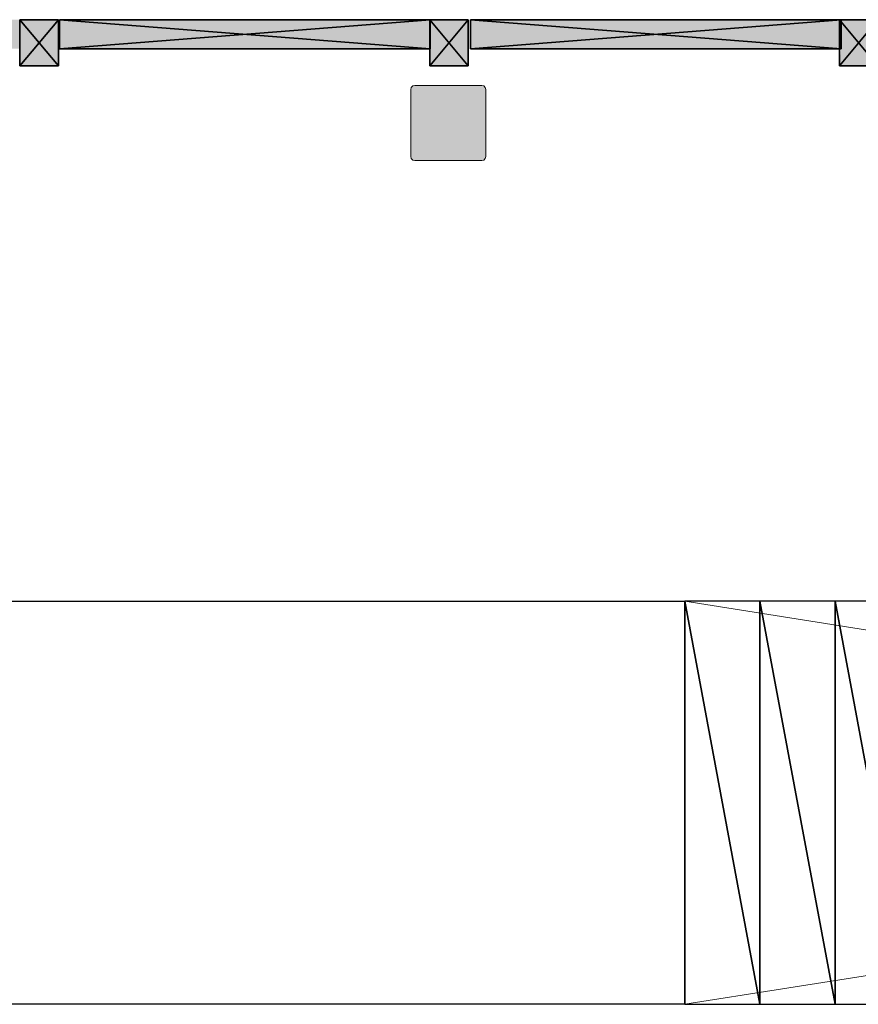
# Model space of a CAD drawing. Header units: inches. Extents: x 15 to 546804, y -66 to 267312.
# Tile 447 of 478: x 455011 to 457465, y 131466 to 134348. Entities that reach past the tile are written whole.
import ezdxf

# ---------------------------------------------------------------- set-up
doc = ezdxf.new("R2010")
doc.units = ezdxf.units.IN
doc.header["$MEASUREMENT"] = 0

msp = doc.modelspace()

# ---------------------------------------------------------------- hatches: boundary and pattern name
at = {"lineweight": 20}
h = msp.add_hatch(color=7, dxfattribs=at)
h.dxf.hatch_style = 1
h.paths.add_polyline_path([(453925.1, 134348.2), (453812.3, 134348.2), (453812.3, 134263.2), (453812.3, 134213.2), (453925.1, 134213.2)])
h.paths.add_polyline_path([(455009.9, 134348.2), (453925.1, 134348.2), (453925.1, 134263.2), (455009.9, 134263.2)])
h.paths.add_polyline_path([(455124.3, 134348.2), (455011.5, 134348.2), (455011.5, 134213.2), (455124.3, 134213.2)])
h.paths.add_polyline_path([(456210.7, 134348.2), (455127.5, 134348.2), (455127.5, 134263.2), (456210.7, 134263.2)])
h.paths.add_polyline_path([(456323.5, 134348.2), (456212.3, 134348.2), (456212.3, 134263.2), (456210.7, 134213.2), (456323.5, 134213.2)])
h.paths.add_polyline_path([(457409.9, 134348.2), (456329.8, 134348.2), (456329.8, 134263.2), (457409.9, 134263.2)])
h.paths.add_polyline_path([(457522.7, 134348.2), (457414.7, 134348.2), (457414.7, 134263.2), (457409.9, 134213.2), (457522.7, 134213.2)])
h = msp.add_hatch(color=7, dxfattribs=at)
h.dxf.hatch_style = 1
h.paths.add_polyline_path([(456375.1, 134143.7), (456373.5, 134149.7), (456369.1, 134154.1), (456363.1, 134155.7), (456167.1, 134155.7), (456161.1, 134154.1), (456156.7, 134149.7), (456155.1, 134143.7), (456155.1, 133947.7), (456156.7, 133941.7), (456161.1, 133937.3), (456167.1, 133935.7), (456363.1, 133935.7), (456369.1, 133937.3), (456373.5, 133941.7), (456375.1, 133947.7)])

# ---------------------------------------------------------------- linework, layer by layer
at = {"color": 7}
for p, q in [((455011.5, 134348.2, 3500), (455124.3, 134348.2, 3500)), ((455011.5, 134213.2, 3500), (455011.5, 134348.2, 3500)), ((455011.5, 134348.2, 300), (455011.5, 134348.2, 3500)), ((455011.5, 134213.2, 300), (455011.5, 134348.2, 300)), ((455011.5, 134348.2, 300), (455124.3, 134348.2, 300)), ((455124.3, 134348.2, 3500), (455124.3, 134213.2, 3500)), ((455124.3, 134348.2, 300), (455124.3, 134213.2, 300)), ((455124.3, 134348.2, 300), (455124.3, 134348.2, 3500)), ((455127.5, 134263.2, 2930), (455127.5, 134348.2, 2930)), ((455127.5, 134348.2, 2930), (456212.3, 134348.2, 2930)), ((455127.5, 134263.2, 3000), (455127.5, 134348.2, 3000)), ((455127.5, 134348.2, 3000), (456212.3, 134348.2, 3000)), ((455127.5, 134348.2, 3000), (455127.5, 134348.2, 2930)), ((455127.5, 134263.2, 2680), (455127.5, 134348.2, 2680)), ((455127.5, 134348.2, 2680), (456212.3, 134348.2, 2680)), ((455127.5, 134263.2, 2700), (455127.5, 134348.2, 2700)), ((455127.5, 134348.2, 2700), (456212.3, 134348.2, 2700)), ((455127.5, 134348.2, 2700), (455127.5, 134348.2, 2680)), ((455127.5, 134348.2, 2680), (456212.3, 134348.2, 2680)), ((455127.5, 134263.2, 2680), (455127.5, 134348.2, 2680)), ((455127.5, 134348.2, 300), (455127.5, 134348.2, 2680)), ((455127.5, 134263.2, 300), (455127.5, 134348.2, 300)), ((455127.5, 134348.2, 300), (456212.3, 134348.2, 300)), ((456210.7, 134348.2, 3500), (456323.5, 134348.2, 3500)), ((456210.7, 134213.2, 3500), (456210.7, 134348.2, 3500)), ((456210.7, 134348.2, 300), (456210.7, 134348.2, 3500)), ((456210.7, 134213.2, 300), (456210.7, 134348.2, 300)), ((456210.7, 134348.2, 300), (456323.5, 134348.2, 300)), ((456212.3, 134348.2, 2930), (456212.3, 134263.2, 2930)), ((456212.3, 134348.2, 3000), (456212.3, 134263.2, 3000)), ((456212.3, 134348.2, 3000), (456212.3, 134348.2, 2930)), ((456212.3, 134348.2, 2680), (456212.3, 134263.2, 2680)), ((456212.3, 134348.2, 2700), (456212.3, 134263.2, 2700)), ((456212.3, 134348.2, 2700), (456212.3, 134348.2, 2680)), ((456212.3, 134348.2, 2680), (456212.3, 134263.2, 2680)), ((456212.3, 134348.2, 300), (456212.3, 134348.2, 2680)), ((456212.3, 134348.2, 300), (456212.3, 134263.2, 300)), ((456323.5, 134348.2, 3500), (456323.5, 134213.2, 3500)), ((456323.5, 134348.2, 300), (456323.5, 134213.2, 300)), ((456323.5, 134348.2, 300), (456323.5, 134348.2, 3500)), ((456329.8, 134263.2, 2930), (456329.8, 134348.2, 2930)), ((456329.8, 134348.2, 2930), (457414.7, 134348.2, 2930)), ((456329.8, 134263.2, 3000), (456329.8, 134348.2, 3000)), ((456329.8, 134348.2, 3000), (457414.7, 134348.2, 3000)), ((456329.8, 134348.2, 3000), (456329.8, 134348.2, 2930)), ((456329.8, 134263.2, 2680), (456329.8, 134348.2, 2680)), ((456329.8, 134348.2, 2680), (457414.7, 134348.2, 2680)), ((456329.8, 134263.2, 2700), (456329.8, 134348.2, 2700)), ((456329.8, 134348.2, 2700), (457414.7, 134348.2, 2700)), ((456329.8, 134348.2, 2700), (456329.8, 134348.2, 2680)), ((456329.8, 134348.2, 2680), (457414.7, 134348.2, 2680)), ((456329.8, 134263.2, 2680), (456329.8, 134348.2, 2680)), ((456329.8, 134348.2, 300), (456329.8, 134348.2, 2680)), ((456329.8, 134263.2, 300), (456329.8, 134348.2, 300)), ((456329.8, 134348.2, 300), (457414.7, 134348.2, 300)), ((457409.9, 134348.2, 3500), (457522.7, 134348.2, 3500)), ((457409.9, 134213.2, 3500), (457409.9, 134348.2, 3500)), ((457409.9, 134348.2, 300), (457409.9, 134348.2, 3500)), ((457409.9, 134213.2, 300), (457409.9, 134348.2, 300)), ((457409.9, 134348.2, 300), (457522.7, 134348.2, 300)), ((457414.7, 134348.2, 2930), (457414.7, 134263.2, 2930)), ((457414.7, 134348.2, 3000), (457414.7, 134263.2, 3000)), ((457414.7, 134348.2, 3000), (457414.7, 134348.2, 2930)), ((457414.7, 134348.2, 2680), (457414.7, 134263.2, 2680)), ((457414.7, 134348.2, 2700), (457414.7, 134263.2, 2700)), ((457414.7, 134348.2, 2700), (457414.7, 134348.2, 2680)), ((457414.7, 134348.2, 2680), (457414.7, 134263.2, 2680)), ((457414.7, 134348.2, 300), (457414.7, 134348.2, 2680)), ((457414.7, 134348.2, 300), (457414.7, 134263.2, 300)), ((456212.3, 134263.2, 2930), (455127.5, 134263.2, 2930)), ((456212.3, 134263.2, 3000), (455127.5, 134263.2, 3000)), ((455127.5, 134263.2, 3000), (455127.5, 134263.2, 2930)), ((456212.3, 134263.2, 2680), (455127.5, 134263.2, 2680)), ((456212.3, 134263.2, 2700), (455127.5, 134263.2, 2700)), ((455127.5, 134263.2, 2700), (455127.5, 134263.2, 2680)), ((456212.3, 134263.2, 2680), (455127.5, 134263.2, 2680)), ((455127.5, 134263.2, 300), (455127.5, 134263.2, 2680)), ((456212.3, 134263.2, 300), (455127.5, 134263.2, 300)), ((456212.3, 134263.2, 3000), (456212.3, 134263.2, 2930)), ((456212.3, 134263.2, 2700), (456212.3, 134263.2, 2680)), ((456212.3, 134263.2, 300), (456212.3, 134263.2, 2680)), ((457414.7, 134263.2, 2930), (456329.8, 134263.2, 2930)), ((457414.7, 134263.2, 3000), (456329.8, 134263.2, 3000)), ((456329.8, 134263.2, 3000), (456329.8, 134263.2, 2930)), ((457414.7, 134263.2, 2680), (456329.8, 134263.2, 2680)), ((457414.7, 134263.2, 2700), (456329.8, 134263.2, 2700)), ((456329.8, 134263.2, 2700), (456329.8, 134263.2, 2680)), ((457414.7, 134263.2, 2680), (456329.8, 134263.2, 2680)), ((456329.8, 134263.2, 300), (456329.8, 134263.2, 2680)), ((457414.7, 134263.2, 300), (456329.8, 134263.2, 300)), ((457414.7, 134263.2, 3000), (457414.7, 134263.2, 2930)), ((457414.7, 134263.2, 2700), (457414.7, 134263.2, 2680)), ((457414.7, 134263.2, 300), (457414.7, 134263.2, 2680)), ((455124.3, 134213.2, 3500), (455011.5, 134213.2, 3500)), ((455011.5, 134213.2, 300), (455011.5, 134213.2, 3500)), ((455124.3, 134213.2, 300), (455011.5, 134213.2, 300)), ((455124.3, 134213.2, 300), (455124.3, 134213.2, 3500)), ((456323.5, 134213.2, 3500), (456210.7, 134213.2, 3500)), ((456210.7, 134213.2, 300), (456210.7, 134213.2, 3500)), ((456323.5, 134213.2, 300), (456210.7, 134213.2, 300)), ((456323.5, 134213.2, 300), (456323.5, 134213.2, 3500)), ((457522.7, 134213.2, 3500), (457409.9, 134213.2, 3500)), ((457409.9, 134213.2, 300), (457409.9, 134213.2, 3500)), ((457522.7, 134213.2, 300), (457409.9, 134213.2, 300)), ((456957.1, 132645.7, 300), (456957.1, 131465.7, 300)), ((457177.1, 132645.7, 300), (456957.1, 132645.7, 300)), ((457177.1, 132645.7, 300), (457177.1, 131465.7, 300)), ((457397.1, 132645.7, 300), (457177.1, 132645.7, 300)), ((457397.1, 132645.7, 300), (457397.1, 131465.7, 300)), ((457617.1, 132645.7, 300), (457397.1, 132645.7, 300)), ((456957.1, 131465.7, 300), (457177.1, 131465.7, 300)), ((457177.1, 131465.7, 300), (457397.1, 131465.7, 300)), ((457397.1, 131465.7, 300), (457617.1, 131465.7, 300))]:
    msp.add_line(p, q, dxfattribs=at)
at = {"color": 7, "lineweight": 20}
for p, q in [((456156.7, 134149.7, 300), (456161.1, 134154.1, 300)), ((456156.7, 134149.7, 7300), (456161.1, 134154.1, 7300)), ((456161.1, 134154.1, 300), (456167.1, 134155.7, 300)), ((456161.1, 134154.1, 7300), (456167.1, 134155.7, 7300)), ((456161.1, 134154.1, 300), (456161.1, 134154.1, 7300)), ((456167.1, 134155.7, 300), (456363.1, 134155.7, 300)), ((456167.1, 134155.7, 7300), (456363.1, 134155.7, 7300)), ((456167.1, 134155.7, 300), (456167.1, 134155.7, 7300)), ((456363.1, 134155.7, 300), (456369.1, 134154.1, 300)), ((456363.1, 134155.7, 7300), (456369.1, 134154.1, 7300)), ((456363.1, 134155.7, 300), (456363.1, 134155.7, 7300)), ((456369.1, 134154.1, 300), (456373.5, 134149.7, 300)), ((456369.1, 134154.1, 7300), (456373.5, 134149.7, 7300)), ((456369.1, 134154.1, 300), (456369.1, 134154.1, 7300)), ((456155.1, 134143.7, 300), (456156.7, 134149.7, 300)), ((456155.1, 134143.7, 7300), (456156.7, 134149.7, 7300)), ((456155.1, 133947.7, 300), (456155.1, 134143.7, 300)), ((456155.1, 133947.7, 7300), (456155.1, 134143.7, 7300)), ((456155.1, 134143.7, 300), (456155.1, 134143.7, 7300)), ((456156.7, 134149.7, 300), (456156.7, 134149.7, 7300)), ((456373.5, 134149.7, 300), (456375.1, 134143.7, 300)), ((456373.5, 134149.7, 7300), (456375.1, 134143.7, 7300)), ((456373.5, 134149.7, 300), (456373.5, 134149.7, 7300)), ((456375.1, 134143.7, 300), (456375.1, 133947.7, 300)), ((456375.1, 134143.7, 7300), (456375.1, 133947.7, 7300)), ((456375.1, 134143.7, 300), (456375.1, 134143.7, 7300)), ((456156.7, 133941.7, 300), (456155.1, 133947.7, 300)), ((456156.7, 133941.7, 7300), (456155.1, 133947.7, 7300)), ((456155.1, 133947.7, 300), (456155.1, 133947.7, 7300)), ((456161.1, 133937.3, 300), (456156.7, 133941.7, 300)), ((456161.1, 133937.3, 7300), (456156.7, 133941.7, 7300)), ((456156.7, 133941.7, 300), (456156.7, 133941.7, 7300)), ((456167.1, 133935.7, 300), (456161.1, 133937.3, 300)), ((456167.1, 133935.7, 7300), (456161.1, 133937.3, 7300)), ((456161.1, 133937.3, 300), (456161.1, 133937.3, 7300)), ((456363.1, 133935.7, 300), (456167.1, 133935.7, 300)), ((456363.1, 133935.7, 7300), (456167.1, 133935.7, 7300)), ((456167.1, 133935.7, 300), (456167.1, 133935.7, 7300)), ((456369.1, 133937.3, 300), (456363.1, 133935.7, 300)), ((456369.1, 133937.3, 7300), (456363.1, 133935.7, 7300)), ((456363.1, 133935.7, 300), (456363.1, 133935.7, 7300)), ((456373.5, 133941.7, 300), (456369.1, 133937.3, 300)), ((456373.5, 133941.7, 7300), (456369.1, 133937.3, 7300)), ((456369.1, 133937.3, 300), (456369.1, 133937.3, 7300)), ((456375.1, 133947.7, 300), (456373.5, 133941.7, 300)), ((456375.1, 133947.7, 7300), (456373.5, 133941.7, 7300)), ((456373.5, 133941.7, 300), (456373.5, 133941.7, 7300)), ((456375.1, 133947.7, 300), (456375.1, 133947.7, 7300)), ((460697.1, 132055.7, 300), (456957.1, 132645.7, 300)), ((456957.1, 131465.7, 300), (460697.1, 132055.7, 300))]:
    msp.add_line(p, q, dxfattribs=at)
at = {"color": 7, "elevation": 300}
for points in [[(453941.8, 132645.7), (456957.1, 132645.7)], [(456957.1, 131465.7), (456957.1, 132645.7)], [(456957.1, 131465.7), (453934.2, 131465.7)]]:
    msp.add_lwpolyline(points, dxfattribs=at)
at = {"color": 7, "lineweight": 20}
for points, invisible_edges in [([(456161.1, 134154.1, 7300), (456156.7, 134149.7, 300), (456156.7, 134149.7, 7300)], 1), ([(456156.7, 134149.7, 300), (456161.1, 134154.1, 7300), (456161.1, 134154.1, 300)], 1), ([(456156.7, 134149.7, 7300), (456161.1, 133937.3, 7300), (456161.1, 134154.1, 7300)], 3), ([(456156.7, 133941.7, 300), (456156.7, 134149.7, 300), (456161.1, 134154.1, 300)], 13), ([(456156.7, 133941.7, 300), (456161.1, 134154.1, 300), (456161.1, 133937.3, 300)], 3), ([(456161.1, 134154.1, 7300), (456167.1, 134155.7, 300), (456161.1, 134154.1, 300)], 1), ([(456167.1, 134155.7, 300), (456161.1, 134154.1, 7300), (456167.1, 134155.7, 7300)], 1), ([(456161.1, 134154.1, 7300), (456167.1, 133935.7, 7300), (456167.1, 134155.7, 7300)], 3), ([(456161.1, 133937.3, 300), (456161.1, 134154.1, 300), (456167.1, 134155.7, 300)], 13), ([(456161.1, 133937.3, 300), (456167.1, 134155.7, 300), (456167.1, 133935.7, 300)], 3), ([(456161.1, 134154.1, 7300), (456161.1, 133937.3, 7300), (456167.1, 133935.7, 7300)], 13), ([(456167.1, 134155.7, 7300), (456363.1, 134155.7, 300), (456167.1, 134155.7, 300)], 1), ([(456363.1, 134155.7, 300), (456167.1, 134155.7, 7300), (456363.1, 134155.7, 7300)], 1), ([(456167.1, 134155.7, 7300), (456167.1, 133935.7, 7300), (456363.1, 133935.7, 7300)], 13), ([(456167.1, 134155.7, 7300), (456363.1, 133935.7, 7300), (456363.1, 134155.7, 7300)], 3), ([(456167.1, 133935.7, 300), (456167.1, 134155.7, 300), (456363.1, 134155.7, 300)], 13), ([(456167.1, 133935.7, 300), (456363.1, 134155.7, 300), (456363.1, 133935.7, 300)], 3), ([(456363.1, 134155.7, 7300), (456369.1, 134154.1, 300), (456363.1, 134155.7, 300)], 1), ([(456369.1, 134154.1, 300), (456363.1, 134155.7, 7300), (456369.1, 134154.1, 7300)], 1), ([(456363.1, 134155.7, 7300), (456363.1, 133935.7, 7300), (456369.1, 133937.3, 7300)], 13), ([(456363.1, 134155.7, 7300), (456369.1, 133937.3, 7300), (456369.1, 134154.1, 7300)], 3), ([(456363.1, 133935.7, 300), (456363.1, 134155.7, 300), (456369.1, 134154.1, 300)], 13), ([(456363.1, 133935.7, 300), (456369.1, 134154.1, 300), (456369.1, 133937.3, 300)], 3), ([(456369.1, 134154.1, 300), (456373.5, 134149.7, 7300), (456373.5, 134149.7, 300)], 1), ([(456373.5, 134149.7, 7300), (456369.1, 134154.1, 300), (456369.1, 134154.1, 7300)], 1), ([(456369.1, 134154.1, 7300), (456369.1, 133937.3, 7300), (456373.5, 133941.7, 7300)], 13), ([(456369.1, 134154.1, 7300), (456373.5, 133941.7, 7300), (456373.5, 134149.7, 7300)], 3), ([(456369.1, 133937.3, 300), (456369.1, 134154.1, 300), (456373.5, 134149.7, 300)], 13), ([(456156.7, 134149.7, 7300), (456155.1, 134143.7, 300), (456155.1, 134143.7, 7300)], 1), ([(456155.1, 134143.7, 300), (456156.7, 134149.7, 7300), (456156.7, 134149.7, 300)], 1), ([(456155.1, 134143.7, 7300), (456156.7, 133941.7, 7300), (456156.7, 134149.7, 7300)], 3), ([(456156.7, 134149.7, 300), (456155.1, 133947.7, 300), (456155.1, 134143.7, 300)], 1), ([(456155.1, 133947.7, 300), (456156.7, 134149.7, 300), (456156.7, 133941.7, 300)], 3), ([(456155.1, 134143.7, 7300), (456155.1, 133947.7, 300), (456155.1, 133947.7, 7300)], 1), ([(456155.1, 133947.7, 300), (456155.1, 134143.7, 7300), (456155.1, 134143.7, 300)], 1), ([(456156.7, 133941.7, 7300), (456155.1, 134143.7, 7300), (456155.1, 133947.7, 7300)], 1), ([(456156.7, 134149.7, 7300), (456156.7, 133941.7, 7300), (456161.1, 133937.3, 7300)], 13), ([(456369.1, 133937.3, 300), (456373.5, 134149.7, 300), (456373.5, 133941.7, 300)], 3), ([(456373.5, 134149.7, 300), (456375.1, 134143.7, 7300), (456375.1, 134143.7, 300)], 1), ([(456375.1, 134143.7, 7300), (456373.5, 134149.7, 300), (456373.5, 134149.7, 7300)], 1), ([(456373.5, 134149.7, 7300), (456373.5, 133941.7, 7300), (456375.1, 133947.7, 7300)], 13), ([(456373.5, 134149.7, 7300), (456375.1, 133947.7, 7300), (456375.1, 134143.7, 7300)], 1), ([(456373.5, 133941.7, 300), (456373.5, 134149.7, 300), (456375.1, 134143.7, 300)], 13), ([(456373.5, 133941.7, 300), (456375.1, 134143.7, 300), (456375.1, 133947.7, 300)], 1), ([(456375.1, 134143.7, 300), (456375.1, 133947.7, 7300), (456375.1, 133947.7, 300)], 1), ([(456375.1, 133947.7, 7300), (456375.1, 134143.7, 300), (456375.1, 134143.7, 7300)], 1), ([(456155.1, 133947.7, 7300), (456156.7, 133941.7, 300), (456156.7, 133941.7, 7300)], 1), ([(456156.7, 133941.7, 300), (456155.1, 133947.7, 7300), (456155.1, 133947.7, 300)], 1), ([(456156.7, 133941.7, 7300), (456161.1, 133937.3, 300), (456161.1, 133937.3, 7300)], 1), ([(456161.1, 133937.3, 300), (456156.7, 133941.7, 7300), (456156.7, 133941.7, 300)], 1), ([(456167.1, 133935.7, 7300), (456161.1, 133937.3, 300), (456167.1, 133935.7, 300)], 1), ([(456161.1, 133937.3, 300), (456167.1, 133935.7, 7300), (456161.1, 133937.3, 7300)], 1), ([(456363.1, 133935.7, 7300), (456167.1, 133935.7, 300), (456363.1, 133935.7, 300)], 1), ([(456167.1, 133935.7, 300), (456363.1, 133935.7, 7300), (456167.1, 133935.7, 7300)], 1), ([(456369.1, 133937.3, 7300), (456363.1, 133935.7, 300), (456369.1, 133937.3, 300)], 1), ([(456363.1, 133935.7, 300), (456369.1, 133937.3, 7300), (456363.1, 133935.7, 7300)], 1), ([(456373.5, 133941.7, 300), (456369.1, 133937.3, 7300), (456369.1, 133937.3, 300)], 1), ([(456369.1, 133937.3, 7300), (456373.5, 133941.7, 300), (456373.5, 133941.7, 7300)], 1), ([(456375.1, 133947.7, 300), (456373.5, 133941.7, 7300), (456373.5, 133941.7, 300)], 1), ([(456373.5, 133941.7, 7300), (456375.1, 133947.7, 300), (456375.1, 133947.7, 7300)], 1)]:
    msp.add_3dface(points, dxfattribs=dict(at, invisible_edges=invisible_edges))

# ---------------------------------------------------------------- meshes
at = {"color": 7}
mesh = msp.add_polyface(dxfattribs=at)
corners = [(455124.3, 134213.2, 3500), (455011.5, 134348.2, 3500), (455011.5, 134213.2, 3500), (455124.3, 134348.2, 3500)]
mesh.append_faces([[corners[k] for k in face] for face in [(0, 1, 2), (1, 0, 3)]], dxfattribs={"vtx0": -1, "color": 7})
mesh = msp.add_polyface(dxfattribs=at)
corners = [(455011.5, 134348.2, 3500), (455011.5, 134213.2, 300), (455011.5, 134213.2, 3500), (455011.5, 134348.2, 300)]
mesh.append_faces([[corners[k] for k in face] for face in [(0, 1, 2), (1, 0, 3)]], dxfattribs={"vtx0": -1, "color": 7})
mesh = msp.add_polyface(dxfattribs=at)
corners = [(455011.5, 134348.2, 3500), (455124.3, 134348.2, 300), (455011.5, 134348.2, 300), (455124.3, 134348.2, 3500)]
mesh.append_faces([[corners[k] for k in face] for face in [(0, 1, 2), (1, 0, 3)]], dxfattribs={"vtx0": -1, "color": 7})
mesh = msp.add_polyface(dxfattribs=at)
corners = [(455124.3, 134348.2, 300), (455011.5, 134213.2, 300), (455011.5, 134348.2, 300), (455124.3, 134213.2, 300)]
mesh.append_faces([[corners[k] for k in face] for face in [(0, 1, 2), (1, 0, 3)]], dxfattribs={"vtx0": -1, "color": 7})
mesh = msp.add_polyface(dxfattribs=at)
corners = [(455124.3, 134348.2, 300), (455124.3, 134213.2, 3500), (455124.3, 134213.2, 300), (455124.3, 134348.2, 3500)]
mesh.append_faces([[corners[k] for k in face] for face in [(0, 1, 2), (1, 0, 3)]], dxfattribs={"vtx0": -1, "color": 7})
mesh = msp.add_polyface(dxfattribs=at)
corners = [(456212.3, 134348.2, 2930), (455127.5, 134263.2, 2930), (455127.5, 134348.2, 2930), (456212.3, 134263.2, 2930)]
mesh.append_faces([[corners[k] for k in face] for face in [(0, 1, 2), (1, 0, 3)]], dxfattribs={"vtx0": -1, "color": 7})
mesh = msp.add_polyface(dxfattribs=at)
corners = [(456212.3, 134263.2, 3000), (455127.5, 134348.2, 3000), (455127.5, 134263.2, 3000), (456212.3, 134348.2, 3000)]
mesh.append_faces([[corners[k] for k in face] for face in [(0, 1, 2), (1, 0, 3)]], dxfattribs={"vtx0": -1, "color": 7})
mesh = msp.add_polyface(dxfattribs=at)
corners = [(455127.5, 134348.2, 3000), (456212.3, 134348.2, 2930), (455127.5, 134348.2, 2930), (456212.3, 134348.2, 3000)]
mesh.append_faces([[corners[k] for k in face] for face in [(0, 1, 2), (1, 0, 3)]], dxfattribs={"vtx0": -1, "color": 7})
mesh = msp.add_polyface(dxfattribs=at)
corners = [(455127.5, 134348.2, 3000), (455127.5, 134263.2, 2930), (455127.5, 134263.2, 3000), (455127.5, 134348.2, 2930)]
mesh.append_faces([[corners[k] for k in face] for face in [(0, 1, 2), (1, 0, 3)]], dxfattribs={"vtx0": -1, "color": 7})
mesh = msp.add_polyface(dxfattribs=at)
corners = [(456212.3, 134348.2, 2680), (455127.5, 134263.2, 2680), (455127.5, 134348.2, 2680), (456212.3, 134263.2, 2680)]
mesh.append_faces([[corners[k] for k in face] for face in [(0, 1, 2), (1, 0, 3)]], dxfattribs={"vtx0": -1, "color": 7})
mesh = msp.add_polyface(dxfattribs=at)
corners = [(456212.3, 134263.2, 2700), (455127.5, 134348.2, 2700), (455127.5, 134263.2, 2700), (456212.3, 134348.2, 2700)]
mesh.append_faces([[corners[k] for k in face] for face in [(0, 1, 2), (1, 0, 3)]], dxfattribs={"vtx0": -1, "color": 7})
mesh = msp.add_polyface(dxfattribs=at)
corners = [(455127.5, 134348.2, 2700), (456212.3, 134348.2, 2680), (455127.5, 134348.2, 2680), (456212.3, 134348.2, 2700)]
mesh.append_faces([[corners[k] for k in face] for face in [(0, 1, 2), (1, 0, 3)]], dxfattribs={"vtx0": -1, "color": 7})
mesh = msp.add_polyface(dxfattribs=at)
corners = [(455127.5, 134348.2, 2700), (455127.5, 134263.2, 2680), (455127.5, 134263.2, 2700), (455127.5, 134348.2, 2680)]
mesh.append_faces([[corners[k] for k in face] for face in [(0, 1, 2), (1, 0, 3)]], dxfattribs={"vtx0": -1, "color": 7})
mesh = msp.add_polyface(dxfattribs=at)
corners = [(456212.3, 134263.2, 2680), (455127.5, 134348.2, 2680), (455127.5, 134263.2, 2680), (456212.3, 134348.2, 2680)]
mesh.append_faces([[corners[k] for k in face] for face in [(0, 1, 2), (1, 0, 3)]], dxfattribs={"vtx0": -1, "color": 7})
mesh = msp.add_polyface(dxfattribs=at)
corners = [(455127.5, 134348.2, 2680), (455127.5, 134263.2, 300), (455127.5, 134263.2, 2680), (455127.5, 134348.2, 300)]
mesh.append_faces([[corners[k] for k in face] for face in [(0, 1, 2), (1, 0, 3)]], dxfattribs={"vtx0": -1, "color": 7})
mesh = msp.add_polyface(dxfattribs=at)
corners = [(455127.5, 134348.2, 2680), (456212.3, 134348.2, 300), (455127.5, 134348.2, 300), (456212.3, 134348.2, 2680)]
mesh.append_faces([[corners[k] for k in face] for face in [(0, 1, 2), (1, 0, 3)]], dxfattribs={"vtx0": -1, "color": 7})
mesh = msp.add_polyface(dxfattribs=at)
corners = [(456212.3, 134348.2, 300), (455127.5, 134263.2, 300), (455127.5, 134348.2, 300), (456212.3, 134263.2, 300)]
mesh.append_faces([[corners[k] for k in face] for face in [(0, 1, 2), (1, 0, 3)]], dxfattribs={"vtx0": -1, "color": 7})
mesh = msp.add_polyface(dxfattribs=at)
corners = [(456323.5, 134213.2, 3500), (456210.7, 134348.2, 3500), (456210.7, 134213.2, 3500), (456323.5, 134348.2, 3500)]
mesh.append_faces([[corners[k] for k in face] for face in [(0, 1, 2), (1, 0, 3)]], dxfattribs={"vtx0": -1, "color": 7})
mesh = msp.add_polyface(dxfattribs=at)
corners = [(456210.7, 134348.2, 3500), (456210.7, 134213.2, 300), (456210.7, 134213.2, 3500), (456210.7, 134348.2, 300)]
mesh.append_faces([[corners[k] for k in face] for face in [(0, 1, 2), (1, 0, 3)]], dxfattribs={"vtx0": -1, "color": 7})
mesh = msp.add_polyface(dxfattribs=at)
corners = [(456210.7, 134348.2, 3500), (456323.5, 134348.2, 300), (456210.7, 134348.2, 300), (456323.5, 134348.2, 3500)]
mesh.append_faces([[corners[k] for k in face] for face in [(0, 1, 2), (1, 0, 3)]], dxfattribs={"vtx0": -1, "color": 7})
mesh = msp.add_polyface(dxfattribs=at)
corners = [(456323.5, 134348.2, 300), (456210.7, 134213.2, 300), (456210.7, 134348.2, 300), (456323.5, 134213.2, 300)]
mesh.append_faces([[corners[k] for k in face] for face in [(0, 1, 2), (1, 0, 3)]], dxfattribs={"vtx0": -1, "color": 7})
mesh = msp.add_polyface(dxfattribs=at)
corners = [(456212.3, 134348.2, 2930), (456212.3, 134263.2, 3000), (456212.3, 134263.2, 2930), (456212.3, 134348.2, 3000)]
mesh.append_faces([[corners[k] for k in face] for face in [(0, 1, 2), (1, 0, 3)]], dxfattribs={"vtx0": -1, "color": 7})
mesh = msp.add_polyface(dxfattribs=at)
corners = [(456212.3, 134348.2, 2680), (456212.3, 134263.2, 2700), (456212.3, 134263.2, 2680), (456212.3, 134348.2, 2700)]
mesh.append_faces([[corners[k] for k in face] for face in [(0, 1, 2), (1, 0, 3)]], dxfattribs={"vtx0": -1, "color": 7})
mesh = msp.add_polyface(dxfattribs=at)
corners = [(456212.3, 134348.2, 300), (456212.3, 134263.2, 2680), (456212.3, 134263.2, 300), (456212.3, 134348.2, 2680)]
mesh.append_faces([[corners[k] for k in face] for face in [(0, 1, 2), (1, 0, 3)]], dxfattribs={"vtx0": -1, "color": 7})
mesh = msp.add_polyface(dxfattribs=at)
corners = [(456323.5, 134348.2, 300), (456323.5, 134213.2, 3500), (456323.5, 134213.2, 300), (456323.5, 134348.2, 3500)]
mesh.append_faces([[corners[k] for k in face] for face in [(0, 1, 2), (1, 0, 3)]], dxfattribs={"vtx0": -1, "color": 7})
mesh = msp.add_polyface(dxfattribs=at)
corners = [(457414.7, 134348.2, 2930), (456329.8, 134263.2, 2930), (456329.8, 134348.2, 2930), (457414.7, 134263.2, 2930)]
mesh.append_faces([[corners[k] for k in face] for face in [(0, 1, 2), (1, 0, 3)]], dxfattribs={"vtx0": -1, "color": 7})
mesh = msp.add_polyface(dxfattribs=at)
corners = [(457414.7, 134263.2, 3000), (456329.8, 134348.2, 3000), (456329.8, 134263.2, 3000), (457414.7, 134348.2, 3000)]
mesh.append_faces([[corners[k] for k in face] for face in [(0, 1, 2), (1, 0, 3)]], dxfattribs={"vtx0": -1, "color": 7})
mesh = msp.add_polyface(dxfattribs=at)
corners = [(456329.8, 134348.2, 3000), (457414.7, 134348.2, 2930), (456329.8, 134348.2, 2930), (457414.7, 134348.2, 3000)]
mesh.append_faces([[corners[k] for k in face] for face in [(0, 1, 2), (1, 0, 3)]], dxfattribs={"vtx0": -1, "color": 7})
mesh = msp.add_polyface(dxfattribs=at)
corners = [(456329.8, 134348.2, 3000), (456329.8, 134263.2, 2930), (456329.8, 134263.2, 3000), (456329.8, 134348.2, 2930)]
mesh.append_faces([[corners[k] for k in face] for face in [(0, 1, 2), (1, 0, 3)]], dxfattribs={"vtx0": -1, "color": 7})
mesh = msp.add_polyface(dxfattribs=at)
corners = [(457414.7, 134348.2, 2680), (456329.8, 134263.2, 2680), (456329.8, 134348.2, 2680), (457414.7, 134263.2, 2680)]
mesh.append_faces([[corners[k] for k in face] for face in [(0, 1, 2), (1, 0, 3)]], dxfattribs={"vtx0": -1, "color": 7})
mesh = msp.add_polyface(dxfattribs=at)
corners = [(457414.7, 134263.2, 2700), (456329.8, 134348.2, 2700), (456329.8, 134263.2, 2700), (457414.7, 134348.2, 2700)]
mesh.append_faces([[corners[k] for k in face] for face in [(0, 1, 2), (1, 0, 3)]], dxfattribs={"vtx0": -1, "color": 7})
mesh = msp.add_polyface(dxfattribs=at)
corners = [(456329.8, 134348.2, 2700), (457414.7, 134348.2, 2680), (456329.8, 134348.2, 2680), (457414.7, 134348.2, 2700)]
mesh.append_faces([[corners[k] for k in face] for face in [(0, 1, 2), (1, 0, 3)]], dxfattribs={"vtx0": -1, "color": 7})
mesh = msp.add_polyface(dxfattribs=at)
corners = [(456329.8, 134348.2, 2700), (456329.8, 134263.2, 2680), (456329.8, 134263.2, 2700), (456329.8, 134348.2, 2680)]
mesh.append_faces([[corners[k] for k in face] for face in [(0, 1, 2), (1, 0, 3)]], dxfattribs={"vtx0": -1, "color": 7})
mesh = msp.add_polyface(dxfattribs=at)
corners = [(457414.7, 134263.2, 2680), (456329.8, 134348.2, 2680), (456329.8, 134263.2, 2680), (457414.7, 134348.2, 2680)]
mesh.append_faces([[corners[k] for k in face] for face in [(0, 1, 2), (1, 0, 3)]], dxfattribs={"vtx0": -1, "color": 7})
mesh = msp.add_polyface(dxfattribs=at)
corners = [(456329.8, 134348.2, 2680), (456329.8, 134263.2, 300), (456329.8, 134263.2, 2680), (456329.8, 134348.2, 300)]
mesh.append_faces([[corners[k] for k in face] for face in [(0, 1, 2), (1, 0, 3)]], dxfattribs={"vtx0": -1, "color": 7})
mesh = msp.add_polyface(dxfattribs=at)
corners = [(456329.8, 134348.2, 2680), (457414.7, 134348.2, 300), (456329.8, 134348.2, 300), (457414.7, 134348.2, 2680)]
mesh.append_faces([[corners[k] for k in face] for face in [(0, 1, 2), (1, 0, 3)]], dxfattribs={"vtx0": -1, "color": 7})
mesh = msp.add_polyface(dxfattribs=at)
corners = [(457414.7, 134348.2, 300), (456329.8, 134263.2, 300), (456329.8, 134348.2, 300), (457414.7, 134263.2, 300)]
mesh.append_faces([[corners[k] for k in face] for face in [(0, 1, 2), (1, 0, 3)]], dxfattribs={"vtx0": -1, "color": 7})
mesh = msp.add_polyface(dxfattribs=at)
corners = [(457522.7, 134213.2, 3500), (457409.9, 134348.2, 3500), (457409.9, 134213.2, 3500), (457522.7, 134348.2, 3500)]
mesh.append_faces([[corners[k] for k in face] for face in [(0, 1, 2), (1, 0, 3)]], dxfattribs={"vtx0": -1, "color": 7})
mesh = msp.add_polyface(dxfattribs=at)
corners = [(457409.9, 134348.2, 3500), (457409.9, 134213.2, 300), (457409.9, 134213.2, 3500), (457409.9, 134348.2, 300)]
mesh.append_faces([[corners[k] for k in face] for face in [(0, 1, 2), (1, 0, 3)]], dxfattribs={"vtx0": -1, "color": 7})
mesh = msp.add_polyface(dxfattribs=at)
corners = [(457409.9, 134348.2, 3500), (457522.7, 134348.2, 300), (457409.9, 134348.2, 300), (457522.7, 134348.2, 3500)]
mesh.append_faces([[corners[k] for k in face] for face in [(0, 1, 2), (1, 0, 3)]], dxfattribs={"vtx0": -1, "color": 7})
mesh = msp.add_polyface(dxfattribs=at)
corners = [(457522.7, 134348.2, 300), (457409.9, 134213.2, 300), (457409.9, 134348.2, 300), (457522.7, 134213.2, 300)]
mesh.append_faces([[corners[k] for k in face] for face in [(0, 1, 2), (1, 0, 3)]], dxfattribs={"vtx0": -1, "color": 7})
mesh = msp.add_polyface(dxfattribs=at)
corners = [(457414.7, 134348.2, 2930), (457414.7, 134263.2, 3000), (457414.7, 134263.2, 2930), (457414.7, 134348.2, 3000)]
mesh.append_faces([[corners[k] for k in face] for face in [(0, 1, 2), (1, 0, 3)]], dxfattribs={"vtx0": -1, "color": 7})
mesh = msp.add_polyface(dxfattribs=at)
corners = [(457414.7, 134348.2, 2680), (457414.7, 134263.2, 2700), (457414.7, 134263.2, 2680), (457414.7, 134348.2, 2700)]
mesh.append_faces([[corners[k] for k in face] for face in [(0, 1, 2), (1, 0, 3)]], dxfattribs={"vtx0": -1, "color": 7})
mesh = msp.add_polyface(dxfattribs=at)
corners = [(457414.7, 134348.2, 300), (457414.7, 134263.2, 2680), (457414.7, 134263.2, 300), (457414.7, 134348.2, 2680)]
mesh.append_faces([[corners[k] for k in face] for face in [(0, 1, 2), (1, 0, 3)]], dxfattribs={"vtx0": -1, "color": 7})
mesh = msp.add_polyface(dxfattribs=at)
corners = [(456212.3, 134263.2, 3000), (455127.5, 134263.2, 2930), (456212.3, 134263.2, 2930), (455127.5, 134263.2, 3000)]
mesh.append_faces([[corners[k] for k in face] for face in [(0, 1, 2), (1, 0, 3)]], dxfattribs={"vtx0": -1, "color": 7})
mesh = msp.add_polyface(dxfattribs=at)
corners = [(456212.3, 134263.2, 2700), (455127.5, 134263.2, 2680), (456212.3, 134263.2, 2680), (455127.5, 134263.2, 2700)]
mesh.append_faces([[corners[k] for k in face] for face in [(0, 1, 2), (1, 0, 3)]], dxfattribs={"vtx0": -1, "color": 7})
mesh = msp.add_polyface(dxfattribs=at)
corners = [(456212.3, 134263.2, 2680), (455127.5, 134263.2, 300), (456212.3, 134263.2, 300), (455127.5, 134263.2, 2680)]
mesh.append_faces([[corners[k] for k in face] for face in [(0, 1, 2), (1, 0, 3)]], dxfattribs={"vtx0": -1, "color": 7})
mesh = msp.add_polyface(dxfattribs=at)
corners = [(457414.7, 134263.2, 3000), (456329.8, 134263.2, 2930), (457414.7, 134263.2, 2930), (456329.8, 134263.2, 3000)]
mesh.append_faces([[corners[k] for k in face] for face in [(0, 1, 2), (1, 0, 3)]], dxfattribs={"vtx0": -1, "color": 7})
mesh = msp.add_polyface(dxfattribs=at)
corners = [(457414.7, 134263.2, 2700), (456329.8, 134263.2, 2680), (457414.7, 134263.2, 2680), (456329.8, 134263.2, 2700)]
mesh.append_faces([[corners[k] for k in face] for face in [(0, 1, 2), (1, 0, 3)]], dxfattribs={"vtx0": -1, "color": 7})
mesh = msp.add_polyface(dxfattribs=at)
corners = [(457414.7, 134263.2, 2680), (456329.8, 134263.2, 300), (457414.7, 134263.2, 300), (456329.8, 134263.2, 2680)]
mesh.append_faces([[corners[k] for k in face] for face in [(0, 1, 2), (1, 0, 3)]], dxfattribs={"vtx0": -1, "color": 7})
mesh = msp.add_polyface(dxfattribs=at)
corners = [(455124.3, 134213.2, 3500), (455011.5, 134213.2, 300), (455124.3, 134213.2, 300), (455011.5, 134213.2, 3500)]
mesh.append_faces([[corners[k] for k in face] for face in [(0, 1, 2), (1, 0, 3)]], dxfattribs={"vtx0": -1, "color": 7})
mesh = msp.add_polyface(dxfattribs=at)
corners = [(456323.5, 134213.2, 3500), (456210.7, 134213.2, 300), (456323.5, 134213.2, 300), (456210.7, 134213.2, 3500)]
mesh.append_faces([[corners[k] for k in face] for face in [(0, 1, 2), (1, 0, 3)]], dxfattribs={"vtx0": -1, "color": 7})
mesh = msp.add_polyface(dxfattribs=at)
corners = [(457522.7, 134213.2, 3500), (457409.9, 134213.2, 300), (457522.7, 134213.2, 300), (457409.9, 134213.2, 3500)]
mesh.append_faces([[corners[k] for k in face] for face in [(0, 1, 2), (1, 0, 3)]], dxfattribs={"vtx0": -1, "color": 7})
mesh = msp.add_polyface(dxfattribs=at)
corners = [(457177.1, 131465.7, 300), (456957.1, 132645.7, 300), (456957.1, 131465.7, 300), (457177.1, 132645.7, 300)]
mesh.append_faces([[corners[k] for k in face] for face in [(0, 1, 2), (1, 0, 3)]], dxfattribs={"vtx0": -1, "color": 7})
mesh = msp.add_polyface(dxfattribs=at)
corners = [(457397.1, 131465.7, 300), (457177.1, 132645.7, 300), (457177.1, 131465.7, 300), (457397.1, 132645.7, 300)]
mesh.append_faces([[corners[k] for k in face] for face in [(0, 1, 2), (1, 0, 3)]], dxfattribs={"vtx0": -1, "color": 7})
mesh = msp.add_polyface(dxfattribs=at)
corners = [(457617.1, 131465.7, 300), (457397.1, 132645.7, 300), (457397.1, 131465.7, 300), (457617.1, 132645.7, 300)]
mesh.append_faces([[corners[k] for k in face] for face in [(0, 1, 2), (1, 0, 3)]], dxfattribs={"vtx0": -1, "color": 7})

doc.saveas('drawing.dxf')
